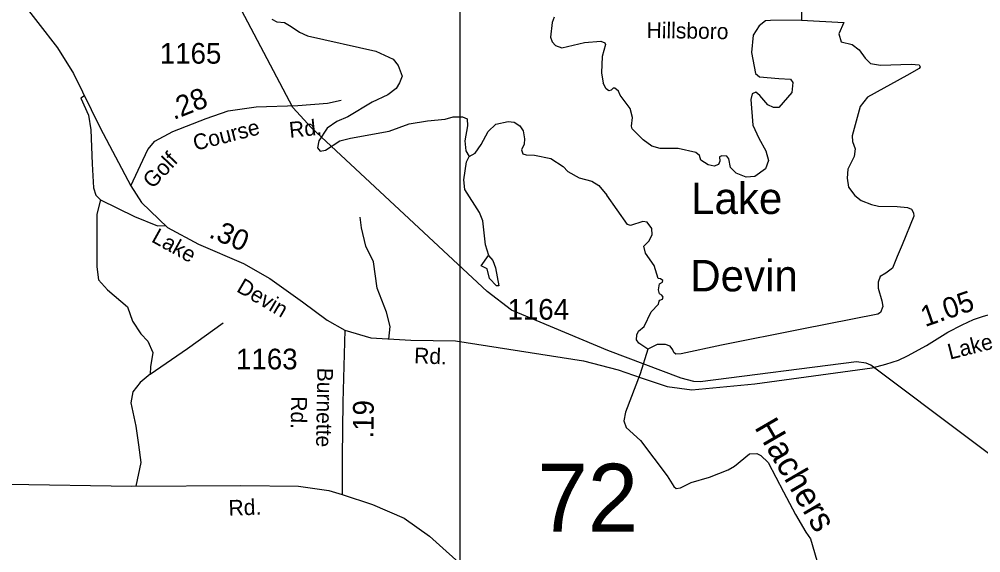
# Model space of a CAD drawing. Extents: x 2056842 to 2160602, y 826753 to 1016856.
# Drawn here: x 2107039 to 2112847, y 926963 to 930187 of the extents above; entities that cross this region are included whole.
import ezdxf

# ---------------------------------------------------------------- set-up
doc = ezdxf.new("R2010")
doc.units = 0
for name, color, linetype in [('Exist Hydrographic Creek Single Shore', 7, 'Continuous'), ('Exist Hydrographic Creek Single Shore Label', 7, 'Continuous'), ('Exist Hydrographic Lake Shore', 7, 'Continuous'), ('Exist Hydrographic Lake Shore Label', 7, 'Continuous'), ('Exist Hydrographic Misc Water Feature', 7, 'Continuous'), ('Exist Hydrographic Pond Under 1500 Sq Ft', 7, 'Continuous'), ('Exist Road Non-System Type 51', 7, 'Continuous'), ('Exist Road Secondary Mileage Hundredths English Label', 7, 'Continuous'), ('Exist Road Secondary Structure Standard Bridge Number Label', 7, 'Continuous'), ('Exist Road Secondary Type 20 Attributed', 7, 'Continuous'), ('Exist Road Secondary Type 51 Attributed', 7, 'Continuous'), ('Exist Road Secondary Type 51 Label', 7, 'Continuous'), ('Exist Road Secondary Type 51 Number Label', 7, 'Continuous'), ('Exist Utilities Electrical Transmission Line', 7, 'Continuous'), ('Map Preparation Inset Cut Line', 7, 'Continuous')]:
    doc.layers.add(name, color=color, linetype=linetype)

msp = doc.modelspace()

# ---------------------------------------------------------------- linework, layer by layer
at = {"layer": 'Exist Hydrographic Creek Single Shore'}
msp.add_lwpolyline([(2110837, 928194), (2110790.1, 928044.4), (2110701.5, 927813.2), (2110691.3, 927761.2), (2110705.3, 927720.7), (2110791.4, 927640.8), (2110953, 927428.4), (2110992.3, 927363.8), (2111007.4, 927351.1), (2111034, 927354.9), (2111097.4, 927387.9), (2111207.8, 927420.8), (2111322.1, 927465), (2111360, 927487.2), (2111449.8, 927561.5), (2111493.8, 927563.8), (2111517.8, 927551.8), (2111562.4, 927508.3), (2111656.1, 927330.9), (2111727.3, 927194.8), (2111789.7, 927087.2), (2111818, 927047.2), (2111856.5, 926916.7)], dxfattribs=at)
at = {"layer": 'Exist Hydrographic Lake Shore'}
for points in [[(2111764.6, 930252.2), (2111763.3, 930181.3)], [(2108564.1, 930187.9), (2108594.2, 930169.9), (2108642.4, 930166.3), (2108682.2, 930142.1), (2108732.4, 930108.3), (2108780.5, 930086.6), (2109192.7, 929993.7), (2109297, 929946.3), (2109329, 929906.3), (2109351.3, 929842.5), (2109335.3, 929802.4), (2109315.3, 929768.4), (2109265.6, 929730.1), (2109171.5, 929685.7), (2109024, 929597.3), (2108958.1, 929569.1), (2108898.2, 929529), (2108848.4, 929452.9), (2108840.6, 929408.8), (2108856.6, 929388.8), (2108888.5, 929395), (2108976.3, 929451.3), (2109040.3, 929467.3), (2109274.2, 929510), (2109394.2, 929554.5), (2109506.1, 929572.8), (2109612, 929583.1), (2109659.9, 929597.2), (2109716, 929597.7), (2109743.9, 929585.6), (2109746, 929541.6), (2109730.3, 929451.7), (2109736.6, 929391.5), (2109756.6, 929357.6)], [(2110269.9, 930199.1), (2110258, 930167.2), (2110248.3, 930079.1), (2110258.2, 930051), (2110278.4, 930027.3), (2110316.5, 930013.4), (2110452.9, 930046.2), (2110551.6, 930053.8), (2110575.7, 930043.6), (2110580.8, 930033.5), (2110560.5, 929961.3), (2110555.4, 929863.7), (2110566.8, 929799.8)], [(2111763.3, 930181.3), (2111576.2, 930179.6), (2111547.1, 930177.1), (2111507.8, 930146.7), (2111472.4, 930089.6), (2111462.2, 929985.4), (2111486.3, 929858.6), (2111509.8, 929837.7), (2111628.2, 929829.5), (2111697.8, 929824.4), (2111711.7, 929804.1), (2111706.7, 929744.6), (2111628.2, 929652.7), (2111595.2, 929654), (2111561, 929670.4), (2111511.6, 929726.2), (2111487.6, 929746.5), (2111466, 929736.3), (2111458.4, 929702.1), (2111469.8, 929547.5), (2111506.6, 929468.9), (2111548.4, 929392.5), (2111564.8, 929333), (2111546, 929282.3), (2111482.6, 929236.7), (2111430.7, 929231.6), (2111368.7, 929255.7), (2111335.3, 929289.9), (2111325.2, 929343.1), (2111313.8, 929359.6), (2111283.4, 929362.1), (2111268.2, 929354.5), (2111270.8, 929329.2), (2111261.9, 929308.9), (2111236.6, 929298.8), (2111201.1, 929307.6), (2111155.5, 929335.5), (2111147.9, 929363.4), (2111125.1, 929382.4), (2111018.7, 929405.2), (2110911.1, 929406.5), (2110860.4, 929420.4), (2110808.7, 929457.7), (2110741.6, 929524.8), (2110737.8, 929540), (2110742.9, 929592), (2110728.9, 929647.8), (2110669.4, 929727.6), (2110658, 929751.7), (2110636.5, 929770.7), (2110627.6, 929769.4), (2110615, 929758), (2110601, 929754.2), (2110584.6, 929766.9), (2110566.8, 929799.8)], [(2111763.3, 930181.3), (2112020.6, 930166.1), (2111990.3, 930098.9), (2112002.9, 930050.7), (2112070, 930034.3), (2112111.8, 930002.6), (2112148.6, 929950.6), (2112180.2, 929918.9), (2112242.3, 929908.3), (2112425.9, 929915.9), (2112474.1, 929910.8), (2112480.4, 929899.4), (2112474.1, 929889.3), (2112399.5, 929847.5), (2112162.6, 929715.7), (2112118.3, 929659.3), (2112070.2, 929483.1), (2112071.4, 929448.9), (2112089.2, 929403.3), (2112082.8, 929356.4), (2112043.6, 929280.4), (2112041, 929225.9), (2112048.6, 929172.7), (2112085.4, 929122), (2112124.6, 929092.2), (2112186.7, 929066.9), (2112229.7, 929056.7), (2112342.5, 929055.4), (2112404.5, 929049.1), (2112428.6, 929039), (2112441.2, 929017.4), (2112442.5, 928997.2), (2112371.6, 928824.4), (2112342.5, 928752.2), (2112314.6, 928682.5), (2112274.1, 928653.4), (2112239.9, 928631.8), (2112227.2, 928598.2), (2112227.2, 928561.5), (2112248.7, 928485.4), (2112256.3, 928451.2), (2112242.4, 928415.7), (2112224.7, 928404.3), (2111766.5, 928314.4), (2111280.1, 928216.8), (2111037, 928166.1), (2111005.4, 928162.3), (2110994, 928172.4), (2110986.4, 928190.2), (2110970, 928211.7), (2110942.1, 928220.6), (2110892.7, 928220.6), (2110837, 928194)], [(2109756.6, 929357.6), (2109792.5, 929377.9), (2109830.3, 929429.9), (2109872.3, 929508.1), (2109918.1, 929552.1), (2109992, 929568.3), (2110028, 929564.6), (2110063.9, 929542.5), (2110084, 929512.6), (2110090.2, 929464.6), (2110088.2, 929432.8), (2110072.4, 929396.7), (2110080.4, 929372.6), (2110100.7, 929366.9), (2110152.4, 929364.8), (2110250.5, 929345.1), (2110324.6, 929297.6), (2110352.9, 929267.5), (2110421, 929227.7), (2110497, 929208), (2110540.2, 929182.8), (2110589.1, 929124.4)], [(2110837, 928194), (2110780.9, 928228.6), (2110768.2, 928250.1), (2110769.5, 928280.5), (2110779.6, 928302.1), (2110813.8, 928330), (2110856.9, 928417.9), (2110899.9, 928464.8), (2110903.7, 928483.7), (2110908.8, 928490), (2110924, 928495.1), (2110927.8, 928507.7), (2110921.5, 928520.4), (2110906.3, 928528), (2110901.2, 928550.8), (2110907.5, 928587.6), (2110924, 928599), (2110926.5, 928607.9), (2110912.6, 928618), (2110898.7, 928619.9), (2110874.6, 928698.5), (2110821.4, 928773.2), (2110811.3, 928815.1), (2110841.7, 928845.5), (2110863.2, 928884.8), (2110859.4, 928922.8), (2110831.5, 928960.8), (2110806.2, 928964.6), (2110731.5, 928940.5), (2110712.5, 928946.8), (2110589.1, 929124.4)]]:
    msp.add_lwpolyline(points, dxfattribs=at)
at = {"layer": 'Exist Hydrographic Misc Water Feature'}
msp.add_lwpolyline([(2109874.8, 928760.2), (2109856.5, 928824.2), (2109839.9, 928968.2), (2109819.6, 929020), (2109731.5, 929157.7), (2109725.3, 929215.8), (2109740.9, 929325.8), (2109756.7, 929357.9)], dxfattribs=at)
at = {"layer": 'Exist Hydrographic Pond Under 1500 Sq Ft'}
for points in [[(2109880.7, 928620.1), (2109864.9, 928678.1), (2109828.8, 928695.9), (2109874.4, 928760)], [(2109874.4, 928760), (2109900.7, 928728.3), (2109916.8, 928684.3)], [(2109916.8, 928684.3), (2109936.9, 928576.2), (2109921.2, 928576.2), (2109880.7, 928620.1)]]:
    msp.add_lwpolyline(points, dxfattribs=at)
at = {"layer": 'Exist Road Non-System Type 51'}
for points in [[(2107433.8, 929723.4), (2107411.4, 929709.3), (2107458.1, 929606.8), (2107472.4, 929518.8), (2107479.6, 929313.9), (2107488.6, 929168.4), (2107502.1, 929124.3), (2107530.8, 929095.6)], [(2107530.8, 929095.6), (2107507.4, 929009.3), (2107507.4, 928897.9), (2107507.4, 928691.3), (2107517.3, 928613.1), (2107573, 928552), (2107693.3, 928449.6), (2107723.8, 928361.5), (2107774.1, 928286), (2107815.4, 928241.1), (2107846.8, 928173.7), (2107832.5, 928087.5), (2107830.7, 928042.6)], [(2107530.8, 929095.6), (2107735.5, 928995), (2107873.8, 928939.3), (2107921.3, 928941.1)], [(2109271.3, 928254.7), (2109279.8, 928330.1), (2109258.3, 928416.3), (2109200.8, 928561.9), (2109179.3, 928720), (2109132.6, 928815.3), (2109106.6, 928925.8), (2109099.4, 928990.5)], [(2107830.7, 928042.6), (2108055.1, 928197.1), (2108271.5, 928352.5)], [(2107830.7, 928042.6), (2107769.6, 927992.2), (2107724.7, 927936.5), (2107714, 927868.2), (2107744.5, 927728.1), (2107758.8, 927614.9), (2107773.2, 927508.8), (2107743.2, 927365.4)]]:
    msp.add_lwpolyline(points, dxfattribs=at)
at = {"layer": 'Exist Road Secondary Type 20 Attributed'}
msp.add_lwpolyline([(2107714.3, 929179.4), (2107816.7, 929398.7), (2107858, 929449), (2107967.5, 929508.3), (2108168.6, 929587.3), (2108301.5, 929634), (2108471.2, 929658.3), (2108722.6, 929665.5), (2108900.3, 929679.9), (2108983, 929697.8)], dxfattribs=at)
at = {"layer": 'Exist Road Secondary Type 51 Attributed'}
for points in [[(2106537.2, 933855.9), (2106554.3, 933655.6), (2106572.3, 933431), (2106612.7, 932962.9), (2106643.2, 932630.4), (2106681.8, 932083.3), (2106749.1, 931313.3), (2106793.1, 930807.4), (2106803.9, 930678.1), (2106882.9, 930503.8), (2107031.9, 930322.3), (2107269.9, 930014.1), (2107366.8, 929859.6), (2107528.5, 929530.7), (2107714.3, 929179.4)], [(2107714.3, 929179.4), (2107777.2, 929078.8), (2107935.2, 928927.9), (2108121.9, 928827.2), (2108394, 928711.3), (2108552, 928619.7), (2108749.5, 928479.5), (2108898.6, 928368.1), (2109006.8, 928307.7)], [(2109006.8, 928307.7), (2109163.4, 928261.2), (2109404, 928246.8), (2109673.4, 928243.2), (2110448.2, 928121.9), (2110656.5, 928068), (2110796.3, 928020.8), (2110951.9, 927968.3), (2111101, 927946.7), (2111481.6, 927984.5), (2112191.3, 928080.5), (2112273.4, 928102.4), (2112349.2, 928126.2), (2112404, 928152.7), (2112520, 928214.8), (2112647.8, 928295.1), (2112735, 928340.3), (2112803.1, 928372.7), (2112863.3, 928392.8), (2112946.9, 928413.9), (2113476.1, 928546.2), (2114103.4, 928701.5), (2114311.6, 928749.9), (2114387.4, 928762.6)], [(2109006.8, 928307.7), (2108993.3, 927873.8), (2108989.8, 927544.9), (2108988.9, 927315.8)], [(2106972.3, 927376.9), (2107718.4, 927365.2), (2108377.4, 927368.8), (2108726.7, 927366.1), (2108909.8, 927339.2), (2108988.9, 927315.8)], [(2108988.9, 927315.8), (2109172.9, 927255.6), (2109365, 927173), (2109517.7, 927063.4), (2109756.5, 926847.7), (2110021.4, 926602.5), (2110199.1, 926435.3), (2110360.7, 926345.5), (2110495.4, 926291.6), (2110694.7, 926253.9), (2110851.9, 926213.4), (2110988.3, 926150.5), (2111096.1, 926066.1), (2111191.2, 925958.3), (2111274.7, 925824.4), (2111400.4, 925538.7), (2111477.7, 925400.3), (2111604.3, 925239.5), (2111744.3, 925119.1)]]:
    msp.add_lwpolyline(points, dxfattribs=at)
at = {"layer": 'Exist Utilities Electrical Transmission Line'}
msp.add_lwpolyline([(2113371.5, 927205.1), (2112183.8, 928097.6), (2112155.6, 928109.6), (2112095.6, 928117.2), (2111152.4, 927995.2), (2111114.3, 927999), (2111038.3, 928018.6), (2110593.5, 928184.7), (2110012, 928428.6), (2109865.5, 928542), (2108804.7, 929530.8), (2108692.3, 929654.3), (2108324.2, 930355.1), (2107925.7, 931171.9), (2107653.9, 931711), (2107585.5, 931866.8), (2107541, 931988.6), (2107532.4, 932856.5), (2107486.6, 934088.2), (2107394.4, 936083.8), (2107203.8, 940811)], dxfattribs=at)
at = {"layer": 'Map Preparation Inset Cut Line'}
msp.add_lwpolyline([(2109703.5, 945295.9), (2139407.7, 945295.9), (2139407.7, 921167.4), (2109703.5, 921167.4), (2109703.5, 945295.9)], dxfattribs=at)

# ---------------------------------------------------------------- texts
at = {"layer": 'Exist Hydrographic Creek Single Shore Label'}
msp.add_text('Hachers', height=150, rotation=300.11002, dxfattribs=at).set_placement((2111476.9, 927721.5))
at = {"layer": 'Exist Hydrographic Lake Shore Label'}
for s, p in [('Lake', (2111097.5, 929010)), ('Devin', (2111092.3, 928542.5))]:
    msp.add_text(s, height=190, dxfattribs=at).set_placement(p)
at = {"layer": 'Exist Road Secondary Mileage Hundredths English Label'}
for s, rotation, p in [('.28', 21.46138, (2107971.8, 929577.1)), ('.30', 336.92428, (2108178.4, 928871.1)), ('1.05', 19.17268, (2112510.6, 928326.4)), ('.19', 89.37436, (2109178.4, 927652.7))]:
    msp.add_text(s, height=125, rotation=rotation, dxfattribs=at).set_placement(p)
at = {"layer": 'Exist Road Secondary Structure Standard Bridge Number Label'}
msp.add_text('72', height=410.1, dxfattribs=at).set_placement((2110168.2, 927090.8))
at = {"layer": 'Exist Road Secondary Type 51 Label'}
for s, rotation, p in [('Hillsboro', 359.09176, (2110828.1, 930073.7)), ('Course', 14.38679, (2108102.7, 929391.3)), ('Rd.', 5.91977, (2108674.1, 929470.1)), ('Golf', 46.60763, (2107844.8, 929158.2)), ('Lake', 330.99779, (2107831.9, 928845.4)), ('Devin', 329.685, (2108346, 928545)), ('Lake', 14.29634, (2112660.7, 928129.7)), ('Rd.', 357.80835, (2109423.2, 928108.5)), ('Burnette', 269.07538, (2108840.1, 928081.6)), ('Rd.', 268.87061, (2108682.8, 927909.4)), ('Rd.', 2.38988, (2108305.2, 927186.2))]:
    msp.add_text(s, height=95, rotation=rotation, dxfattribs=at).set_placement(p)
at = {"layer": 'Exist Road Secondary Type 51 Number Label'}
for s, p in [('1165', (2107888.2, 929918.1)), ('1164', (2109988.6, 928371.4)), ('1163', (2108348.8, 928071.2))]:
    msp.add_text(s, height=125, dxfattribs=at).set_placement(p)

doc.saveas('drawing.dxf')
